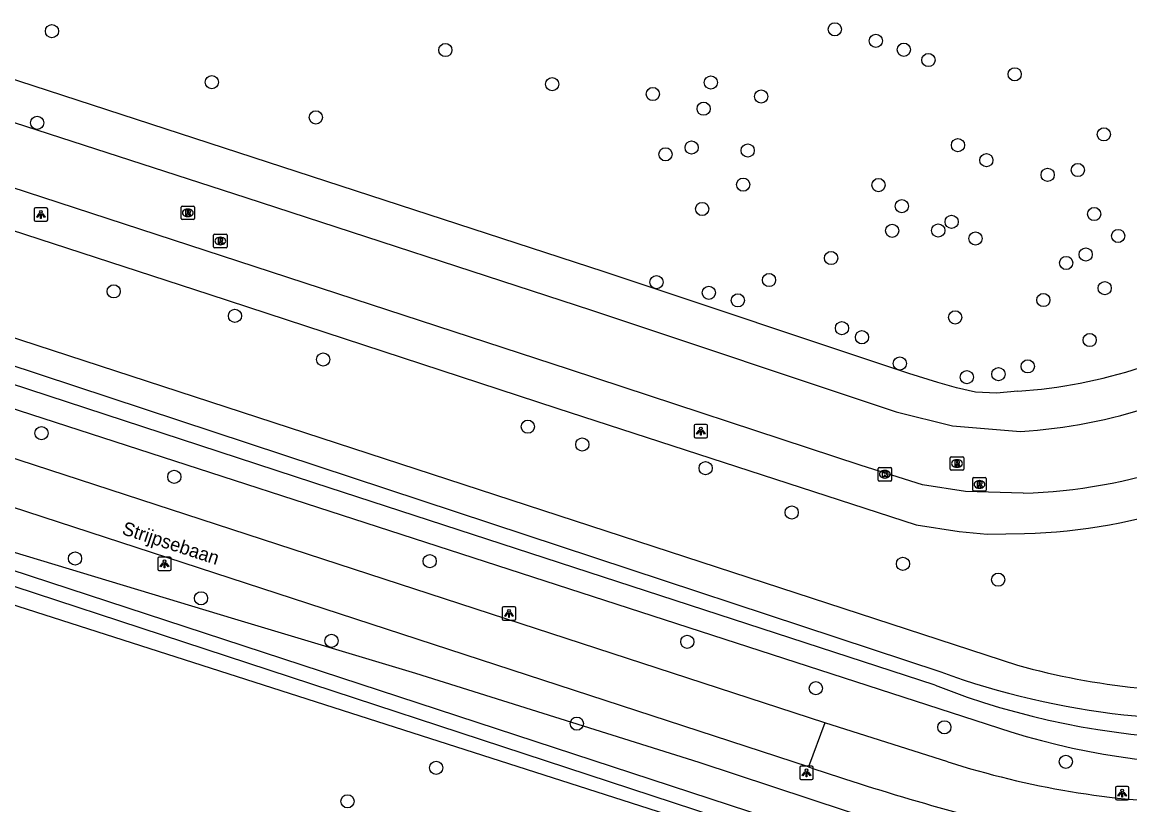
# Model space of a CAD drawing. Extents: x 155275 to 156263, y 382654 to 383635.
# Drawn here: x 155842.7 to 155924.7, y 382717 to 382775 of the extents above; entities that cross this region are included whole.
import ezdxf

# ---------------------------------------------------------------- set-up
doc = ezdxf.new("R2010")
doc.units = 0
for name, color, linetype in [('IMGEO_Berm_groen', 7, 'Continuous'), ('IMGEO_Boom', 7, 'Continuous'), ('IMGEO_Fietspad_gesloten', 7, 'Continuous'), ('IMGEO_Groenvoorziening', 7, 'Continuous'), ('IMGEO_Kolk', 7, 'Continuous'), ('IMGEO_Lichtpunt', 7, 'Continuous'), ('IMGEO_Loofbos', 7, 'Continuous'), ('IMGEO_Openbare_ruimte_label', 7, 'Continuous'), ('IMGEO_Rijbaan_lokaal_gesloten', 7, 'Continuous'), ('IMGEO_Rioolput', 7, 'Continuous'), ('IMGEO_Waterloop', 7, 'Continuous')]:
    doc.layers.add(name, color=color, linetype=linetype)

msp = doc.modelspace()

# ---------------------------------------------------------------- linework, layer by layer
at = {"layer": 'IMGEO_Berm_groen'}
for points in [[(155577.778, 382834.255), (155577.594, 382833.889), (155577.452, 382833.382), (155577.378, 382832.637), (155577.375, 382832.601), (155577.581, 382831.999), (155578.911, 382831.423), (155583.98, 382830.013), (155915.89, 382722.43)], [(155835.746, 382737.641), (155858.392, 382730.818), (155871.791, 382726.781), (155892.78, 382720.191), (155909.152, 382714.792), (155913.423, 382713.607), (155918.891, 382712.005), (155921.413, 382711.319), (155924.075, 382710.258)], [(155907.941, 382709.715), (155904.764, 382711.659), (155898.183, 382713.829), (155842.376, 382731.715), (155834.628, 382734.269)]]:
    msp.add_lwpolyline(points, dxfattribs=at)
msp.add_arc((155932.474, 382776.592), 56.644, 252.97583, 327.19578, dxfattribs=at)
at = {"layer": 'IMGEO_Boom'}
for centre in [(155844.871, 382774.338), (155902.856, 382774.472), (155905.887, 382773.616), (155874.011, 382772.938), (155907.967, 382772.96), (155909.785, 382772.196), (155916.177, 382771.139), (155856.71, 382770.563), (155881.915, 382770.41), (155893.677, 382770.535), (155889.374, 382769.68), (155897.401, 382769.493), (155893.139, 382768.594), (155864.416, 382767.948), (155843.78, 382767.543), (155922.784, 382766.692), (155892.249, 382765.713), (155896.401, 382765.499), (155911.976, 382765.896), (155890.312, 382765.216), (155914.079, 382764.775), (155918.618, 382763.69), (155920.856, 382764.048), (155896.067, 382762.968), (155906.084, 382762.936), (155893.033, 382761.164), (155907.813, 382761.372), (155922.06, 382760.789), (155907.105, 382759.552), (155910.515, 382759.575), (155911.505, 382760.209), (155913.273, 382758.98), (155923.834, 382759.165), (155902.576, 382757.531), (155919.985, 382757.167), (155921.436, 382757.797), (155889.644, 382755.746), (155897.981, 382755.904), (155849.444, 382755.061), (155893.523, 382754.959), (155922.843, 382755.303), (155895.676, 382754.394), (155918.298, 382754.419), (155858.427, 382753.244), (155911.765, 382753.134), (155903.383, 382752.334), (155904.866, 382751.663), (155921.73, 382751.459), (155864.965, 382750.013), (155907.671, 382749.715), (155914.969, 382748.934), (155917.142, 382749.507), (155912.626, 382748.705), (155880.115, 382745.037), (155844.096, 382744.563), (155884.152, 382743.722), (155893.288, 382741.964), (155853.932, 382741.324), (155899.662, 382738.68), (155846.581, 382735.275), (155872.851, 382735.075), (155907.899, 382734.885), (155914.955, 382733.703), (155855.914, 382732.329), (155865.575, 382729.178), (155891.927, 382729.108), (155901.448, 382725.665), (155883.747, 382723.043), (155910.968, 382722.77), (155919.964, 382720.22), (155873.329, 382719.766), (155866.758, 382717.292)]:
    msp.add_circle(centre, 0.489, dxfattribs=at)
at = {"layer": 'IMGEO_Fietspad_gesloten'}
for points in [[(155900.914, 382719.832), (155759.673, 382765.919), (155663.46, 382797.119), (155571.34, 382827.145), (155557.345, 382831.556)], [(155902.12, 382723.092), (155736.564, 382777.11), (155664.544, 382800.408), (155572.372, 382830.457)], [(155902.12, 382723.092), (155900.914, 382719.832)], [(155911.228, 382720.222), (155902.12, 382723.092)]]:
    msp.add_lwpolyline(points, dxfattribs=at)
for centre, radius, start, end in [((155963.743, 382905.159), 195.687, 251.27262, 256.53337), ((155930.798, 382780.942), 63.795, 252.13555, 268.94081)]:
    msp.add_arc(centre, radius, start, end, dxfattribs=at)
at = {"layer": 'IMGEO_Groenvoorziening'}
msp.add_lwpolyline([(155916.412, 382747.674), (155914.818, 382747.519), (155913.279, 382747.599), (155911.86, 382747.919), (155910.482, 382748.319), (155908.336, 382748.981), (155885.77, 382756.509), (155664.734, 382828.536)], dxfattribs=at)
msp.add_arc((155913.983, 382784.739), 37.145, 273.74937, 302.38885, dxfattribs=at)
at = {"layer": 'IMGEO_Kolk'}
for p, q in [((155906.061, 382741.089), (155906.061, 382741.941)), ((155906.136, 382742.015), (155906.988, 382742.015)), ((155907.062, 382741.941), (155907.062, 382741.089)), ((155906.572, 382741.235), (155906.547, 382741.235)), ((155906.549, 382741.795), (155906.574, 382741.795)), ((155906.988, 382741.015), (155906.136, 382741.015))]:
    msp.add_line(p, q, dxfattribs=at)
for points in [[(155906.061, 382741.089), (155906.061, 382741.941)], [(155906.136, 382742.015), (155906.988, 382742.015)], [(155907.062, 382741.941), (155907.062, 382741.089)], [(155906.382, 382741.715), (155906.505, 382741.715), (155906.505, 382741.564), (155906.635, 382741.715), (155906.799, 382741.715), (155906.653, 382741.564), (155906.806, 382741.315), (155906.654, 382741.315), (155906.569, 382741.479), (155906.505, 382741.412), (155906.505, 382741.315), (155906.382, 382741.315), (155906.382, 382741.715)], [(155906.988, 382741.015), (155906.136, 382741.015)]]:
    msp.add_lwpolyline(points, dxfattribs=at)
for centre, start, end in [((155906.138, 382741.939), 91.55205, 178.44795), ((155906.138, 382741.939), 91.55205, 178.44795), ((155906.986, 382741.939), 1.55205, 88.44795), ((155906.986, 382741.939), 1.55205, 88.44795), ((155906.138, 382741.091), 181.55205, 268.44795), ((155906.138, 382741.091), 181.55205, 268.44795), ((155906.986, 382741.091), 271.55205, 358.44795), ((155906.986, 382741.091), 271.55205, 358.44795)]:
    msp.add_arc(centre, 0.0765, start, end, dxfattribs=at)
for centre, major_axis, ratio, start_param, end_param in [((155906.548, 382741.515), (-0.387, 0.002), 0.722429, 4.712389, 7.853982), ((155906.573, 382741.515), (-0.39, 0.002), 0.717154, 1.570796, 4.712389)]:
    msp.add_ellipse(centre, major_axis=major_axis, ratio=ratio, start_param=start_param, end_param=end_param, dxfattribs=at)
at = {"layer": 'IMGEO_Lichtpunt'}
for p, q in [((155843.559, 382761.162), (155843.559, 382760.355)), ((155843.559, 382761.162), (155843.559, 382760.355)), ((155844.461, 382761.257), (155843.653, 382761.257)), ((155844.461, 382761.257), (155843.653, 382761.257)), ((155844.555, 382760.355), (155844.555, 382761.162)), ((155844.555, 382760.355), (155844.555, 382761.162)), ((155843.653, 382760.261), (155844.461, 382760.261)), ((155843.653, 382760.261), (155844.461, 382760.261)), ((155892.431, 382745.115), (155892.431, 382744.308)), ((155892.431, 382745.115), (155892.431, 382744.308)), ((155893.333, 382745.21), (155892.525, 382745.21)), ((155893.333, 382745.21), (155892.525, 382745.21)), ((155893.427, 382744.308), (155893.427, 382745.115)), ((155893.427, 382744.308), (155893.427, 382745.115)), ((155892.525, 382744.214), (155893.333, 382744.214)), ((155892.525, 382744.214), (155893.333, 382744.214)), ((155853.608, 382735.379), (155852.8, 382735.379)), ((155853.608, 382735.379), (155852.8, 382735.379)), ((155852.706, 382735.284), (155852.706, 382734.477)), ((155852.706, 382735.284), (155852.706, 382734.477)), ((155853.702, 382734.477), (155853.702, 382735.284)), ((155853.702, 382734.477), (155853.702, 382735.284)), ((155852.8, 382734.383), (155853.608, 382734.383)), ((155852.8, 382734.383), (155853.608, 382734.383)), ((155878.224, 382731.604), (155878.224, 382730.797)), ((155878.224, 382731.604), (155878.224, 382730.797)), ((155879.126, 382731.699), (155878.318, 382731.699)), ((155879.126, 382731.699), (155878.318, 382731.699)), ((155879.22, 382730.797), (155879.22, 382731.604)), ((155879.22, 382730.797), (155879.22, 382731.604)), ((155878.318, 382730.703), (155879.126, 382730.703)), ((155878.318, 382730.703), (155879.126, 382730.703)), ((155900.255, 382719.806), (155900.255, 382718.999)), ((155900.255, 382719.806), (155900.255, 382718.999)), ((155901.157, 382719.901), (155900.349, 382719.901)), ((155901.157, 382719.901), (155900.349, 382719.901)), ((155901.251, 382718.999), (155901.251, 382719.806)), ((155901.251, 382718.999), (155901.251, 382719.806)), ((155900.349, 382718.905), (155901.157, 382718.905)), ((155900.349, 382718.905), (155901.157, 382718.905)), ((155923.64, 382718.298), (155923.64, 382717.491)), ((155923.64, 382718.298), (155923.64, 382717.491)), ((155924.542, 382718.393), (155923.734, 382718.393)), ((155924.542, 382718.393), (155923.734, 382718.393)), ((155924.636, 382717.491), (155924.636, 382718.298)), ((155924.636, 382717.491), (155924.636, 382718.298)), ((155923.734, 382717.397), (155924.542, 382717.397)), ((155923.734, 382717.397), (155924.542, 382717.397))]:
    msp.add_line(p, q, dxfattribs=at)
for points in [[(155843.933, 382760.826), (155843.972, 382760.798), (155843.784, 382760.536), (155843.746, 382760.563), (155843.933, 382760.826)], [(155844.145, 382760.798), (155844.183, 382760.825), (155844.37, 382760.563), (155844.331, 382760.535), (155844.145, 382760.798)], [(155844.035, 382760.778), (155844.082, 382760.778), (155844.082, 382760.456), (155844.035, 382760.456), (155844.035, 382760.778)], [(155892.805, 382744.779), (155892.844, 382744.751), (155892.656, 382744.489), (155892.618, 382744.516), (155892.805, 382744.779)], [(155892.907, 382744.731), (155892.954, 382744.731), (155892.954, 382744.409), (155892.907, 382744.409), (155892.907, 382744.731)], [(155893.017, 382744.751), (155893.055, 382744.778), (155893.242, 382744.516), (155893.203, 382744.488), (155893.017, 382744.751)], [(155853.08, 382734.948), (155853.119, 382734.92), (155852.931, 382734.658), (155852.893, 382734.685), (155853.08, 382734.948)], [(155853.182, 382734.9), (155853.229, 382734.9), (155853.229, 382734.578), (155853.182, 382734.578), (155853.182, 382734.9)], [(155853.292, 382734.92), (155853.33, 382734.947), (155853.517, 382734.685), (155853.478, 382734.657), (155853.292, 382734.92)], [(155878.598, 382731.268), (155878.637, 382731.24), (155878.449, 382730.978), (155878.411, 382731.005), (155878.598, 382731.268)], [(155878.7, 382731.22), (155878.747, 382731.22), (155878.747, 382730.898), (155878.7, 382730.898), (155878.7, 382731.22)], [(155878.81, 382731.24), (155878.848, 382731.267), (155879.035, 382731.005), (155878.996, 382730.977), (155878.81, 382731.24)], [(155900.629, 382719.47), (155900.668, 382719.442), (155900.48, 382719.18), (155900.442, 382719.207), (155900.629, 382719.47)], [(155900.731, 382719.422), (155900.778, 382719.422), (155900.778, 382719.1), (155900.731, 382719.1), (155900.731, 382719.422)], [(155900.841, 382719.442), (155900.879, 382719.469), (155901.066, 382719.207), (155901.027, 382719.179), (155900.841, 382719.442)], [(155924.014, 382717.962), (155924.053, 382717.934), (155923.865, 382717.672), (155923.827, 382717.699), (155924.014, 382717.962)], [(155924.116, 382717.914), (155924.163, 382717.914), (155924.163, 382717.592), (155924.116, 382717.592), (155924.116, 382717.914)], [(155924.226, 382717.934), (155924.264, 382717.961), (155924.451, 382717.699), (155924.412, 382717.671), (155924.226, 382717.934)]]:
    msp.add_lwpolyline(points, dxfattribs=at)
for centre in [(155844.058, 382760.96), (155892.93, 382744.913), (155853.205, 382735.082), (155878.723, 382731.402), (155900.754, 382719.604), (155924.139, 382718.096)]:
    msp.add_circle(centre, 0.0994, dxfattribs=at)
for centre, start, end in [((155843.653, 382761.162), 90, 180), ((155843.653, 382761.162), 90, 180), ((155844.461, 382761.162), 0, 90), ((155844.461, 382761.162), 0, 90), ((155843.653, 382760.355), 180, 270), ((155843.653, 382760.355), 180, 270), ((155844.461, 382760.355), 270, 0), ((155844.461, 382760.355), 270, 360), ((155892.525, 382745.115), 90, 180), ((155892.525, 382745.115), 90, 180), ((155893.333, 382745.115), 0, 90), ((155893.333, 382745.115), 0, 90), ((155892.525, 382744.308), 180, 270), ((155892.525, 382744.308), 180, 270), ((155893.333, 382744.308), 270, 0), ((155893.333, 382744.308), 270, 360), ((155852.8, 382735.284), 90, 180), ((155852.8, 382735.284), 90, 180), ((155853.608, 382735.284), 0, 90), ((155853.608, 382735.284), 0, 90), ((155852.8, 382734.477), 180, 270), ((155852.8, 382734.477), 180, 270), ((155853.608, 382734.477), 270, 0), ((155853.608, 382734.477), 270, 360), ((155878.318, 382731.604), 90, 180), ((155878.318, 382731.604), 90, 180), ((155879.126, 382731.604), 0, 90), ((155879.126, 382731.604), 0, 90), ((155878.318, 382730.797), 180, 270), ((155878.318, 382730.797), 180, 270), ((155879.126, 382730.797), 270, 0), ((155879.126, 382730.797), 270, 360), ((155900.349, 382719.806), 90, 180), ((155900.349, 382719.806), 90, 180), ((155901.157, 382719.806), 0, 90), ((155901.157, 382719.806), 0, 90), ((155900.349, 382718.999), 180, 270), ((155900.349, 382718.999), 180, 270), ((155901.157, 382718.999), 270, 0), ((155901.157, 382718.999), 270, 360), ((155923.734, 382718.298), 90, 180), ((155923.734, 382718.298), 90, 180), ((155924.542, 382718.298), 0, 90), ((155924.542, 382718.298), 0, 90), ((155923.734, 382717.491), 180, 270), ((155923.734, 382717.491), 180, 270), ((155924.542, 382717.491), 270, 0), ((155924.542, 382717.491), 270, 360)]:
    msp.add_arc(centre, 0.0946, start, end, dxfattribs=at)
at = {"layer": 'IMGEO_Loofbos'}
for points in [[(155599.337, 382830.856), (155649.233, 382814.569), (155649.799, 382814.865), (155649.964, 382815.142), (155650.32, 382815.526), (155651.152, 382815.37), (155652.603, 382814.818), (155652.996, 382814.453), (155653.113, 382813.833), (155653.754, 382813.093), (155916.374, 382727.369)], [(155659.08, 382819.086), (155665.422, 382816.997), (155675.098, 382813.909), (155856.491, 382754.852), (155882.273, 382746.417), (155908.88, 382737.779), (155912.06, 382737.266), (155914.139, 382737.084), (155916.901, 382737.115)]]:
    msp.add_lwpolyline(points, dxfattribs=at)
for centre, radius, start, end in [((155915.601, 382780.127), 43.031, 271.73083, 305.40076), ((155930.953, 382780.357), 54.957, 254.61616, 273.54372)]:
    msp.add_arc(centre, radius, start, end, dxfattribs=at)
at = {"layer": 'IMGEO_Rijbaan_lokaal_gesloten'}
for points in [[(155663.573, 382825.77), (155667.951, 382824.249), (155677.512, 382821.19), (155706.675, 382811.717), (155707.088, 382811.536), (155740.972, 382800.502), (155781.235, 382787.327), (155807.794, 382778.784), (155832.596, 382770.625), (155859.237, 382762.005), (155884.821, 382753.663), (155907.387, 382746.135), (155911.579, 382745.097), (155916.608, 382744.68)], [(155916.811, 382740.114), (155912.538, 382740.228), (155909.358, 382740.741), (155904.802, 382742.155), (155883.206, 382749.268), (155857.424, 382757.703), (155830.944, 382766.346), (155806.466, 382774.295), (155779.898, 382782.883), (155739.554, 382796.06), (155705.559, 382807.06), (155705.552, 382807.103), (155676.01, 382816.767), (155666.334, 382819.855), (155660.553, 382821.7)]]:
    msp.add_lwpolyline(points, dxfattribs=at)
for centre, radius, start, end in [((155913.982, 382784.739), 40.145, 273.75111, 302.39071), ((155915.605, 382780.117), 40.021, 271.72612, 305.40321)]:
    msp.add_arc(centre, radius, start, end, dxfattribs=at)
at = {"layer": 'IMGEO_Rioolput'}
for p, q in [((155854.437, 382760.45), (155854.437, 382761.302)), ((155854.512, 382761.376), (155855.364, 382761.376)), ((155854.925, 382761.156), (155854.95, 382761.156)), ((155855.438, 382761.302), (155855.438, 382760.45)), ((155855.364, 382760.376), (155854.512, 382760.376)), ((155854.948, 382760.596), (155854.923, 382760.596)), ((155856.839, 382758.366), (155856.839, 382759.218)), ((155856.914, 382759.292), (155857.766, 382759.292)), ((155857.84, 382759.218), (155857.84, 382758.366)), ((155857.35, 382758.512), (155857.325, 382758.512)), ((155857.327, 382759.072), (155857.352, 382759.072)), ((155857.766, 382758.292), (155856.914, 382758.292)), ((155911.476, 382742.814), (155912.328, 382742.814)), ((155911.401, 382741.888), (155911.401, 382742.74)), ((155911.912, 382742.034), (155911.887, 382742.034)), ((155911.889, 382742.594), (155911.914, 382742.594)), ((155912.402, 382742.74), (155912.402, 382741.888)), ((155912.328, 382741.814), (155911.476, 382741.814)), ((155913.065, 382740.337), (155913.065, 382741.189)), ((155913.14, 382741.263), (155913.992, 382741.263)), ((155914.066, 382741.189), (155914.066, 382740.337)), ((155913.576, 382740.483), (155913.551, 382740.483)), ((155913.553, 382741.043), (155913.578, 382741.043)), ((155913.992, 382740.263), (155913.14, 382740.263))]:
    msp.add_line(p, q, dxfattribs=at)
for points in [[(155854.437, 382760.45), (155854.437, 382761.302)], [(155854.512, 382761.376), (155855.364, 382761.376)], [(155855.026, 382761.074), (155854.774, 382761.076), (155854.774, 382760.676)], [(155854.774, 382760.676), (155854.898, 382760.676), (155854.898, 382760.838), (155854.909, 382760.838)], [(155854.952, 382760.995), (155854.898, 382760.995), (155854.898, 382760.914)], [(155854.898, 382760.914), (155854.95, 382760.914)], [(155854.956, 382760.809), (155855.027, 382760.676), (155855.167, 382760.676), (155855.102, 382760.802)], [(155855.438, 382761.302), (155855.438, 382760.45)], [(155855.364, 382760.376), (155854.512, 382760.376)], [(155856.839, 382758.366), (155856.839, 382759.218)], [(155856.914, 382759.292), (155857.766, 382759.292)], [(155857.84, 382759.218), (155857.84, 382758.366)], [(155857.428, 382758.99), (155857.176, 382758.992), (155857.176, 382758.592)], [(155857.176, 382758.592), (155857.3, 382758.592), (155857.3, 382758.754), (155857.311, 382758.754)], [(155857.354, 382758.911), (155857.3, 382758.911), (155857.3, 382758.83)], [(155857.3, 382758.83), (155857.352, 382758.83)], [(155857.358, 382758.725), (155857.429, 382758.592), (155857.569, 382758.592), (155857.504, 382758.718)], [(155857.766, 382758.292), (155856.914, 382758.292)], [(155911.476, 382742.814), (155912.328, 382742.814)], [(155911.401, 382741.888), (155911.401, 382742.74)], [(155911.99, 382742.512), (155911.738, 382742.514), (155911.738, 382742.114)], [(155911.738, 382742.114), (155911.862, 382742.114), (155911.862, 382742.276), (155911.873, 382742.276)], [(155911.916, 382742.433), (155911.862, 382742.433), (155911.862, 382742.352)], [(155911.862, 382742.352), (155911.914, 382742.352)], [(155911.92, 382742.247), (155911.991, 382742.114), (155912.131, 382742.114), (155912.066, 382742.24)], [(155912.402, 382742.74), (155912.402, 382741.888)], [(155912.328, 382741.814), (155911.476, 382741.814)], [(155913.065, 382740.337), (155913.065, 382741.189)], [(155913.14, 382741.263), (155913.992, 382741.263)], [(155914.066, 382741.189), (155914.066, 382740.337)], [(155913.654, 382740.961), (155913.402, 382740.963), (155913.402, 382740.563)], [(155913.402, 382740.563), (155913.526, 382740.563), (155913.526, 382740.725), (155913.537, 382740.725)], [(155913.58, 382740.882), (155913.526, 382740.882), (155913.526, 382740.801)], [(155913.526, 382740.801), (155913.578, 382740.801)], [(155913.584, 382740.696), (155913.655, 382740.563), (155913.795, 382740.563), (155913.73, 382740.689)], [(155913.992, 382740.263), (155913.14, 382740.263)]]:
    msp.add_lwpolyline(points, dxfattribs=at)
for centre, radius, start, end in [((155854.514, 382761.3), 0.0765, 91.55205, 178.44795), ((155854.514, 382761.3), 0.0765, 91.55205, 178.44795), ((155854.908, 382760.785), 0.0533, 26.02933, 88.69889), ((155854.934, 382761.103), 0.19, 274.7715, 282.96867), ((155854.958, 382760.899), 0.0964, 77.00612, 93.18647), ((155854.972, 382760.956), 0.0378, 276.66336, 79.67722), ((155855.025, 382760.964), 0.109, 350.36119, 89.41601), ((155855.023, 382760.964), 0.112, 277.58423, 350.98172), ((155855.007, 382760.749), 0.108, 29.51342, 73.79051), ((155855.362, 382761.3), 0.0765, 1.55205, 88.44795), ((155855.362, 382761.3), 0.0765, 1.55205, 88.44795), ((155854.514, 382760.452), 0.0765, 181.55205, 268.44795), ((155854.514, 382760.452), 0.0765, 181.55205, 268.44795), ((155855.362, 382760.452), 0.0765, 271.55205, 358.44795), ((155855.362, 382760.452), 0.0765, 271.55205, 358.44795), ((155856.916, 382759.216), 0.0765, 91.55205, 178.44795), ((155856.916, 382759.216), 0.0765, 91.55205, 178.44795), ((155857.764, 382759.216), 0.0765, 1.55205, 88.44795), ((155857.764, 382759.216), 0.0765, 1.55205, 88.44795), ((155856.916, 382758.368), 0.0765, 181.55205, 268.44795), ((155856.916, 382758.368), 0.0765, 181.55205, 268.44795), ((155857.31, 382758.701), 0.0533, 26.02933, 88.69889), ((155857.336, 382759.019), 0.19, 274.7715, 282.96867), ((155857.36, 382758.815), 0.0964, 77.00612, 93.18647), ((155857.374, 382758.872), 0.0378, 276.66336, 79.67722), ((155857.427, 382758.88), 0.109, 350.36119, 89.41601), ((155857.425, 382758.88), 0.112, 277.58423, 350.98172), ((155857.409, 382758.665), 0.108, 29.51342, 73.79051), ((155857.764, 382758.368), 0.0765, 271.55205, 358.44795), ((155857.764, 382758.368), 0.0765, 271.55205, 358.44795), ((155911.478, 382742.738), 0.0765, 91.55205, 178.44795), ((155911.478, 382742.738), 0.0765, 91.55205, 178.44795), ((155912.326, 382742.738), 0.0765, 1.55205, 88.44795), ((155912.326, 382742.738), 0.0765, 1.55205, 88.44795), ((155911.872, 382742.223), 0.0533, 26.02933, 88.69889), ((155911.898, 382742.541), 0.19, 274.7715, 282.96867), ((155911.922, 382742.337), 0.0964, 77.00612, 93.18647), ((155911.936, 382742.394), 0.0378, 276.66336, 79.67722), ((155911.989, 382742.402), 0.109, 350.36119, 89.41601), ((155911.987, 382742.402), 0.112, 277.58423, 350.98172), ((155911.971, 382742.187), 0.108, 29.51342, 73.79051), ((155911.478, 382741.89), 0.0765, 181.55205, 268.44795), ((155911.478, 382741.89), 0.0765, 181.55205, 268.44795), ((155912.326, 382741.89), 0.0765, 271.55205, 358.44795), ((155912.326, 382741.89), 0.0765, 271.55205, 358.44795), ((155913.142, 382741.187), 0.0765, 91.55205, 178.44795), ((155913.142, 382741.187), 0.0765, 91.55205, 178.44795), ((155913.99, 382741.187), 0.0765, 1.55205, 88.44795), ((155913.99, 382741.187), 0.0765, 1.55205, 88.44795), ((155913.142, 382740.339), 0.0765, 181.55205, 268.44795), ((155913.142, 382740.339), 0.0765, 181.55205, 268.44795), ((155913.536, 382740.672), 0.0533, 26.02933, 88.69889), ((155913.562, 382740.99), 0.19, 274.7715, 282.96867), ((155913.586, 382740.786), 0.0964, 77.00612, 93.18647), ((155913.6, 382740.843), 0.0378, 276.66336, 79.67722), ((155913.653, 382740.851), 0.109, 350.36119, 89.41601), ((155913.651, 382740.851), 0.112, 277.58423, 350.98172), ((155913.635, 382740.636), 0.108, 29.51342, 73.79051), ((155913.99, 382740.339), 0.0765, 271.55205, 358.44795), ((155913.99, 382740.339), 0.0765, 271.55205, 358.44795)]:
    msp.add_arc(centre, radius, start, end, dxfattribs=at)
for centre, major_axis, ratio, start_param, end_param in [((155854.924, 382760.876), (-0.387, 0.002), 0.722429, 4.712389, 7.853982), ((155854.949, 382760.876), (-0.39, 0.002), 0.717154, 1.570796, 4.712389), ((155857.326, 382758.792), (-0.387, 0.002), 0.722429, 4.712389, 7.853982), ((155857.351, 382758.792), (-0.39, 0.002), 0.717154, 1.570796, 4.712389), ((155911.888, 382742.314), (-0.387, 0.002), 0.722429, 4.712389, 7.853982), ((155911.913, 382742.314), (-0.39, 0.002), 0.717154, 1.570796, 4.712389), ((155913.552, 382740.763), (-0.387, 0.002), 0.722429, 4.712389, 7.853982), ((155913.577, 382740.763), (-0.39, 0.002), 0.717154, 1.570796, 4.712389)]:
    msp.add_ellipse(centre, major_axis=major_axis, ratio=ratio, start_param=start_param, end_param=end_param, dxfattribs=at)
at = {"layer": 'IMGEO_Waterloop'}
for points in [[(155686.433, 382799.149), (155657.3, 382808.657), (155583.389, 382832.732), (155579.523, 382833.864), (155578.339, 382834.313), (155578.738, 382835.28), (155579.857, 382834.912), (155650.302, 382812.888), (155650.943, 382814.93), (155652.14, 382814.503), (155651.56, 382812.467), (155910.696, 382726.877)], [(155910.274, 382725.894), (155864.279, 382740.882), (155815.005, 382756.995), (155778.611, 382769.126), (155725.778, 382786.128), (155686.433, 382799.149)], [(155836.018, 382736.345), (155835.713, 382735.303), (155906.615, 382712.03), (155917.06, 382708.61), (155924.185, 382706.913), (155924.419, 382708.248), (155917.2, 382709.805), (155913.734, 382710.882), (155836.018, 382736.345)]]:
    msp.add_lwpolyline(points, dxfattribs=at)
for centre, radius, start, end in [((155931.271, 382779.21), 57.302, 248.50481, 326.88844), ((155930.62, 382781.464), 58.109, 249.94832, 304.66418)]:
    msp.add_arc(centre, radius, start, end, dxfattribs=at)

# ---------------------------------------------------------------- texts
at = {"layer": 'IMGEO_Openbare_ruimte_label'}
msp.add_text('Strijpsebaan', height=1, rotation=341.94545, dxfattribs=at).set_placement((155849.99, 382737.094))

doc.saveas('drawing.dxf')
